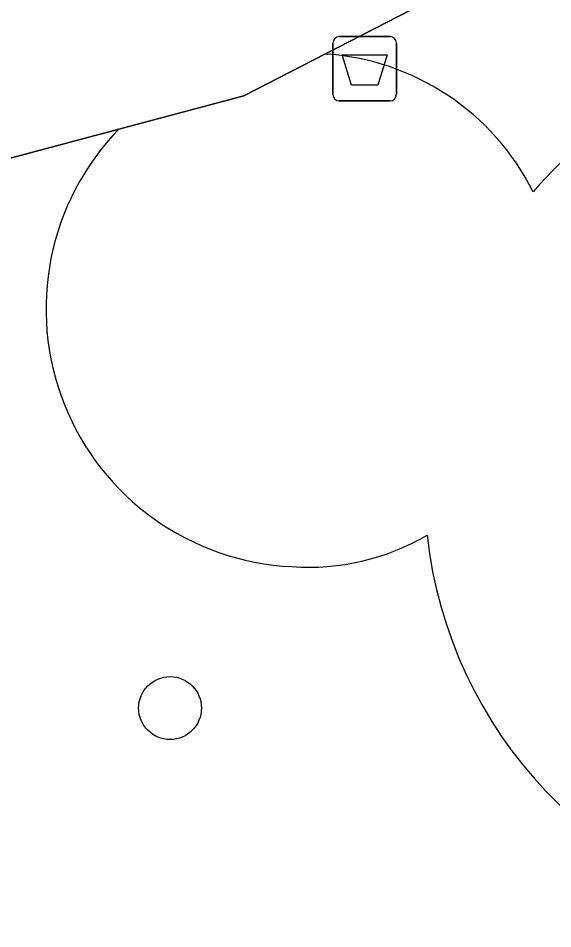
# Model space of a CAD drawing. Extents: x 158455 to 159797, y 387218 to 388672.
# Drawn here: x 159228.81 to 159237.13, y 387502.91 to 387517.08 of the extents above; entities that cross this region are included whole.
import ezdxf

# ---------------------------------------------------------------- set-up
doc = ezdxf.new("R2010")
doc.units = 0
for name, color, linetype in [('IMGEO_Afvalbak', 7, 'Continuous'), ('IMGEO_Boom', 7, 'Continuous'), ('IMGEO_Groenvoorziening', 7, 'Continuous'), ('IMGEO_Voetpad_open', 7, 'Continuous')]:
    doc.layers.add(name, color=color, linetype=linetype)

msp = doc.modelspace()

# ---------------------------------------------------------------- linework, layer by layer
at = {"layer": 'IMGEO_Afvalbak'}
for p, q in [((159233.81, 387516.794), (159234.6, 387516.794)), ((159234.6, 387516.794), (159233.81, 387516.794)), ((159233.71, 387515.894), (159233.71, 387516.694)), ((159233.71, 387516.694), (159233.71, 387515.894)), ((159234.7, 387516.694), (159234.7, 387515.894)), ((159234.7, 387515.894), (159234.7, 387516.694)), ((159234.6, 387515.794), (159233.81, 387515.794)), ((159233.81, 387515.794), (159234.6, 387515.794))]:
    msp.add_line(p, q, dxfattribs=at)
msp.add_lwpolyline([(159233.853, 387516.508), (159234.557, 387516.508), (159234.408, 387516.038), (159234.002, 387516.038), (159233.853, 387516.508)], dxfattribs=at)
for centre, start, end in [((159233.81, 387516.694), 90, 180), ((159233.81, 387516.694), 90, 180), ((159234.6, 387516.694), 0, 90), ((159234.6, 387516.694), 360, 90), ((159233.81, 387515.894), 180, 270), ((159233.81, 387515.894), 180, 270), ((159234.6, 387515.894), 270, 0), ((159234.6, 387515.894), 270, 0)]:
    msp.add_arc(centre, 0.1, start, end, dxfattribs=at)
at = {"layer": 'IMGEO_Boom'}
msp.add_circle((159231.176, 387506.347), 0.489, dxfattribs=at)
at = {"layer": 'IMGEO_Groenvoorziening'}
for points in [[(159191.854, 387641.425), (159246.168, 387535.846), (159251.401, 387525.673), (159233.585, 387516.523)], [(159230.379, 387515.356), (159207.284, 387509.186)]]:
    msp.add_lwpolyline(points, dxfattribs=at)
for centre, radius, start, end in [((159233.342, 387512.633), 3.898, 26.6335, 86.4199), ((159242.144, 387509.765), 7.041, 119.5068, 139.0484), ((159233.262, 387512.559), 4.016, 135.8649, 267.3224), ((159233.333, 387512.188), 3.65, 265.9363, 300.3472), ((159242.011, 387509.788), 6.876, 186.2665, 335.3419)]:
    msp.add_arc(centre, radius, start, end, dxfattribs=at)
at = {"layer": 'IMGEO_Voetpad_open'}
for points in [[(159207.284, 387509.186), (159230.379, 387515.356), (159232.323, 387515.875), (159233.585, 387516.523), (159251.401, 387525.673), (159246.168, 387535.846), (159243.347, 387534.407), (159227.726, 387526.482), (159193.626, 387517.367), (159188.287, 387537.183), (159185.631, 387542.331), (159178.447, 387538.654), (159178.596, 387538.371), (159176.27, 387537.174), (159176.692, 387536.351), (159176.006, 387536), (159171.038, 387542.365), (159170.987, 387542.463), (159172.669, 387543.33), (159165.254, 387557.853)], [(159233.585, 387516.523), (159232.323, 387515.875), (159230.379, 387515.356)]]:
    msp.add_lwpolyline(points, dxfattribs=at)
for centre, radius, start, end in [((159233.342, 387512.633), 3.898, 26.6335, 86.4199), ((159242.144, 387509.765), 7.041, 119.5068, 139.0484), ((159233.262, 387512.559), 4.016, 135.8649, 267.3224), ((159233.333, 387512.188), 3.65, 265.9363, 300.3472), ((159242.011, 387509.788), 6.876, 186.2665, 335.3419)]:
    msp.add_arc(centre, radius, start, end, dxfattribs=at)

doc.saveas('drawing.dxf')
